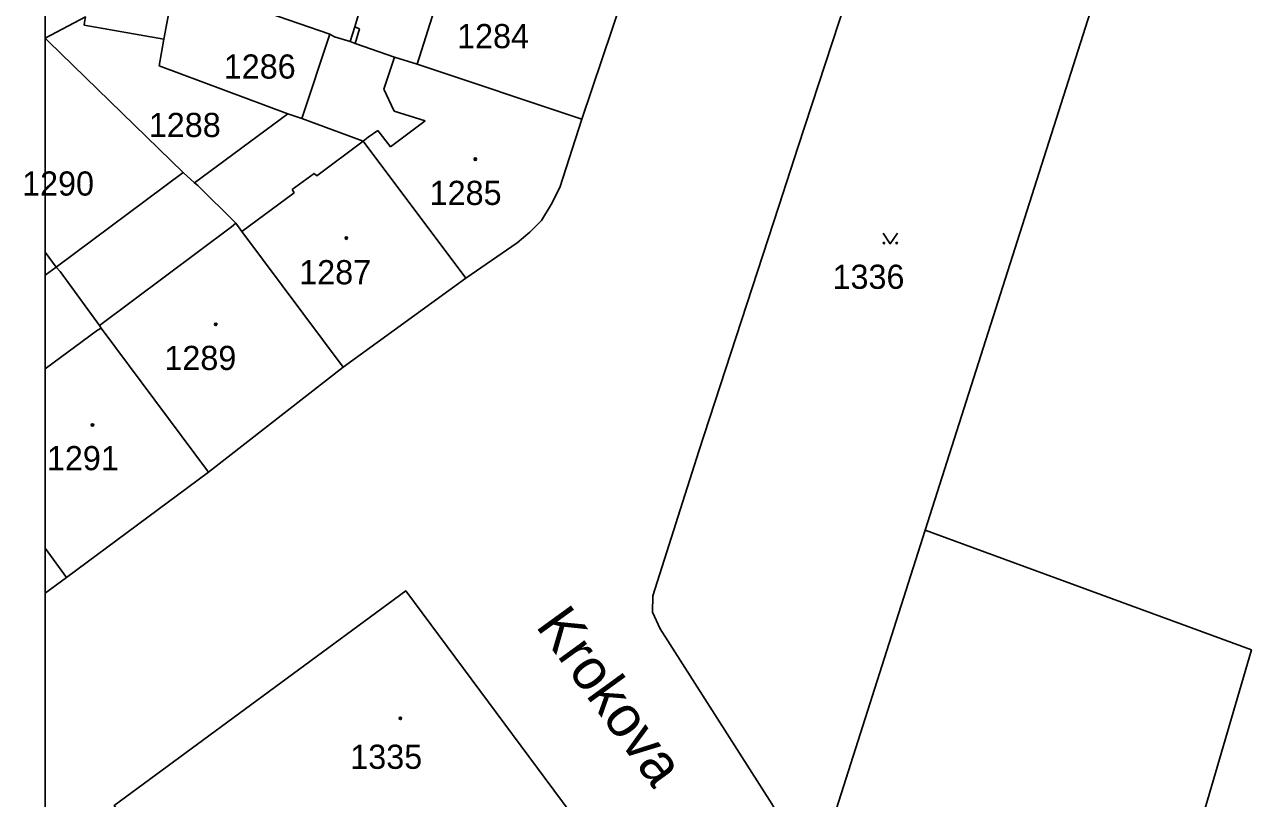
# Model space of a CAD drawing. Extents: x -596233 to -595156, y -1161235 to -1159375.
# Drawn here: x -596229.7 to -596143.4, y -1160364.6 to -1160310.2 of the extents above; entities that cross this region are included whole.
import ezdxf

# ---------------------------------------------------------------- set-up
doc = ezdxf.new("R2010")
doc.units = 0
for name, color, linetype in [('KN_CAR_KR', 7, 'Continuous'), ('KN_KULTURY', 7, 'Continuous'), ('KN_PARC_CIS_POZ', 7, 'Continuous'), ('KN_PARC_CIS_STAV', 7, 'Continuous'), ('KN_PARC_PLOCHA', 7, 'Continuous'), ('KN_ULICE', 7, 'Continuous'), ('parcely_l', 7, 'Continuous')]:
    doc.layers.add(name, color=color, linetype=linetype)

msp = doc.modelspace()

# ---------------------------------------------------------------- linework, layer by layer
at = {"layer": 'KN_CAR_KR'}
for points in [[(-596202.06, -1160312.97), (-596199.34, -1160304.36)], [(-596206.45, -1160310.35), (-596206.13, -1160310.49)], [(-596206.13, -1160310.49), (-596206.43, -1160311.51)], [(-596203.66, -1160312.48), (-596204.41, -1160314.73)], [(-596204.41, -1160314.73), (-596203.68, -1160316.27)], [(-596203.68, -1160316.27), (-596201.5, -1160316.97)], [(-596204.84, -1160317.63), (-596205.51, -1160318.11)], [(-596203.95, -1160318.8), (-596204.84, -1160317.63)], [(-596201.5, -1160316.97), (-596203.95, -1160318.8)], [(-596205.86, -1160318.39), (-596209.13, -1160320.83)], [(-596205.51, -1160318.11), (-596205.86, -1160318.39)], [(-596209.31, -1160320.67), (-596210.86, -1160321.79)], [(-596209.13, -1160320.83), (-596209.31, -1160320.67)], [(-596210.72, -1160322.02), (-596214.39, -1160324.75)], [(-596210.86, -1160321.79), (-596210.72, -1160322.02)], [(-596224.4, -1160331.36), (-596215.12, -1160324.41)], [(-596215.12, -1160324.41), (-596214.81, -1160324.15)], [(-596224.29, -1160331.55), (-596224.55, -1160331.68)], [(-596228.2196, -1160334.3989), (-596224.55, -1160331.68)]]:
    msp.add_lwpolyline(points, dxfattribs=at)
at = {"layer": 'KN_KULTURY'}
msp.add_lwpolyline([(-596169.3018, -1160324.8616), (-596168.8018, -1160325.6116), (-596168.3018, -1160324.8616)], dxfattribs=at)
for centre, radius in [((-596197.98, -1160319.66), 0.09), ((-596197.98, -1160319.66), 0.0398), ((-596207.05, -1160325.21), 0.09), ((-596207.05, -1160325.21), 0.0398), ((-596169.252, -1160325.5614), 0.05), ((-596168.3526, -1160325.5614), 0.05), ((-596216.23, -1160331.28), 0.09), ((-596216.23, -1160331.28), 0.0398), ((-596224.9, -1160338.36), 0.09), ((-596224.9, -1160338.36), 0.0398), ((-596203.25, -1160359), 0.09), ((-596203.25, -1160359), 0.0398)]:
    msp.add_circle(centre, radius, dxfattribs=at)
at = {"layer": 'KN_PARC_PLOCHA'}
for points in [[(-596214.01, -1160280.34), (-596216.34, -1160292.66), (-596216.49, -1160293.52), (-596217.02, -1160296.18), (-596218.12, -1160302), (-596219.1, -1160307.08), (-596219.89, -1160311.22), (-596225.47, -1160310.23), (-596225.45, -1160310.03), (-596225.39, -1160309.65), (-596228.2196, -1160311.1345), (-596228.2196, -1160277.6719)], [(-596199.26, -1160283.2), (-596201.7, -1160293.73), (-596202.38, -1160296.22), (-596204.23, -1160302.61), (-596204.49, -1160303.6), (-596205.29, -1160306.37), (-596206.45, -1160310.35), (-596206.77, -1160311.37), (-596207.89, -1160311.04), (-596208.22, -1160310.87), (-596219.1, -1160307.08), (-596218.12, -1160302), (-596217.02, -1160296.18), (-596216.49, -1160293.52), (-596216.34, -1160292.66), (-596214.01, -1160280.34)], [(-596149.41, -1160292.5), (-596150.56, -1160296.12), (-596153.03, -1160303.95), (-596166.35, -1160345.76), (-596173.1, -1160366.96), (-596175.59, -1160367.68), (-596177.14, -1160365), (-596184.99, -1160352.7), (-596185.53, -1160351.52), (-596185.51, -1160350.37), (-596182.27, -1160340.2), (-596176.64, -1160322.97), (-596175.28, -1160318.77), (-596170.99, -1160305.65), (-596169.82, -1160301.96), (-596165.8, -1160289.46), (-596155.92, -1160291.31)], [(-596187.62, -1160308.33), (-596190.48, -1160316.84), (-596202.06, -1160312.97), (-596203.66, -1160312.48), (-596206.43, -1160311.51), (-596206.77, -1160311.37), (-596206.45, -1160310.35), (-596205.29, -1160306.37), (-596204.49, -1160303.6), (-596204.23, -1160302.61), (-596203.91, -1160302.76), (-596199.34, -1160304.36), (-596198.11, -1160304.72)], [(-596208.22, -1160310.87), (-596210.18, -1160316.79), (-596211.17, -1160316.46), (-596220.2, -1160313.08), (-596219.89, -1160311.22), (-596219.1, -1160307.08)], [(-596219.89, -1160311.22), (-596220.2, -1160313.08), (-596211.17, -1160316.46), (-596217.73, -1160321.33), (-596218.51, -1160320.6), (-596228, -1160311.39), (-596228.2196, -1160311.1513), (-596228.2196, -1160311.1345), (-596225.39, -1160309.65), (-596225.45, -1160310.03), (-596225.47, -1160310.23)], [(-596206.77, -1160311.37), (-596206.43, -1160311.51), (-596203.66, -1160312.48), (-596202.06, -1160312.97), (-596190.48, -1160316.84), (-596192.03, -1160321.64), (-596192.64, -1160322.84), (-596193.33, -1160323.98), (-596194.15, -1160324.79), (-596195.04, -1160325.55), (-596198.65, -1160328.02), (-596205.86, -1160318.39), (-596210.18, -1160316.79), (-596208.22, -1160310.87), (-596207.89, -1160311.04)], [(-596218.51, -1160320.6), (-596227.44, -1160327.25), (-596228.2196, -1160326.2008), (-596228.2196, -1160311.1513), (-596228, -1160311.39)], [(-596210.18, -1160316.79), (-596205.86, -1160318.39), (-596198.65, -1160328.02), (-596207.27, -1160334.29), (-596214.39, -1160324.75), (-596214.81, -1160324.15), (-596217.48, -1160321.5), (-596217.73, -1160321.33), (-596211.17, -1160316.46)], [(-596217.73, -1160321.33), (-596217.48, -1160321.5), (-596214.81, -1160324.15), (-596214.39, -1160324.75), (-596207.27, -1160334.29), (-596216.74, -1160341.68), (-596224.29, -1160331.55), (-596224.4, -1160331.36), (-596227.18, -1160327.55), (-596227.44, -1160327.25), (-596218.51, -1160320.6)], [(-596227.44, -1160327.25), (-596228.2196, -1160327.8295), (-596228.2196, -1160326.2008)], [(-596216.74, -1160341.68), (-596226.72, -1160349.08), (-596228.2196, -1160347.0251), (-596228.2196, -1160327.8295), (-596227.44, -1160327.25), (-596227.18, -1160327.55), (-596224.4, -1160331.36), (-596224.29, -1160331.55)], [(-596156.01, -1160397.29), (-596159.18, -1160405.97), (-596165.16, -1160419.16), (-596165.27, -1160419.47), (-596174.58, -1160444.84), (-596179.28, -1160443.04), (-596182.88, -1160452.32), (-596182.4, -1160452.75), (-596197.11, -1160482.96), (-596207, -1160501.44), (-596222.09, -1160527.47), (-596215.28, -1160532.28), (-596216.94, -1160535.95), (-596228.2196, -1160554.8358), (-596228.2196, -1160490.56), (-596228.02, -1160490.24), (-596198.75, -1160430.85), (-596173.1, -1160366.96), (-596166.35, -1160345.76), (-596143.41, -1160354.18)], [(-596226.72, -1160349.08), (-596228.2196, -1160350.1912), (-596228.2196, -1160347.0251)], [(-596187.26, -1160371.06), (-596192.73, -1160384.63), (-596194.67, -1160389.73), (-596205.01, -1160385.48), (-596205.46, -1160385.31), (-596208.93, -1160383.88), (-596211.85, -1160382.61), (-596212.25, -1160382.45), (-596211.39, -1160381.42), (-596213.75, -1160378.21), (-596216.35, -1160374.69), (-596223.37, -1160365.13), (-596202.87, -1160350.03)]]:
    msp.add_lwpolyline(points, close=True, dxfattribs=at)
for points in [[(-596156.01, -1160397.29), (-596143.41, -1160354.18), (-596166.35, -1160345.76), (-596153.03, -1160303.95)], [(-596170.99, -1160305.65), (-596175.28, -1160318.77), (-596176.64, -1160322.97), (-596182.27, -1160340.2), (-596185.51, -1160350.37), (-596185.53, -1160351.52), (-596184.99, -1160352.7), (-596177.14, -1160365)], [(-596228.2196, -1160368.7539), (-596228.2196, -1160350.1912), (-596226.72, -1160349.08), (-596216.74, -1160341.68), (-596207.27, -1160334.29), (-596198.65, -1160328.02), (-596195.04, -1160325.55), (-596194.15, -1160324.79), (-596193.33, -1160323.98), (-596192.64, -1160322.84), (-596192.03, -1160321.64), (-596190.48, -1160316.84), (-596187.62, -1160308.33)], [(-596187.26, -1160371.06), (-596202.87, -1160350.03), (-596223.37, -1160365.13)]]:
    msp.add_lwpolyline(points, dxfattribs=at)
at = {"layer": 'parcely_l'}
for points in [[(-596228.2196, -1160311.1345), (-596228.2196, -1160277.6719)], [(-596165.8, -1160289.46), (-596169.82, -1160301.96), (-596170.99, -1160305.65), (-596175.28, -1160318.77), (-596176.64, -1160322.97), (-596182.27, -1160340.2), (-596185.51, -1160350.37), (-596185.53, -1160351.52), (-596184.99, -1160352.7), (-596177.14, -1160365), (-596175.59, -1160367.68)], [(-596166.35, -1160345.76), (-596153.03, -1160303.95), (-596150.56, -1160296.12)], [(-596206.77, -1160311.37), (-596206.45, -1160310.35), (-596205.29, -1160306.37), (-596204.49, -1160303.6), (-596204.23, -1160302.61)], [(-596219.1, -1160307.08), (-596219.89, -1160311.22)], [(-596208.22, -1160310.87), (-596219.1, -1160307.08)], [(-596190.48, -1160316.84), (-596187.62, -1160308.33)], [(-596219.89, -1160311.22), (-596225.47, -1160310.23), (-596225.45, -1160310.03), (-596225.39, -1160309.65), (-596228.2196, -1160311.1345)], [(-596210.18, -1160316.79), (-596208.22, -1160310.87)], [(-596208.22, -1160310.87), (-596207.89, -1160311.04), (-596206.77, -1160311.37)], [(-596228.2196, -1160311.1513), (-596228.2196, -1160311.1345)], [(-596228.2196, -1160326.2008), (-596228.2196, -1160311.1513)], [(-596228.2196, -1160311.1513), (-596228, -1160311.39), (-596218.51, -1160320.6)], [(-596219.89, -1160311.22), (-596220.2, -1160313.08), (-596211.17, -1160316.46)], [(-596190.48, -1160316.84), (-596202.06, -1160312.97), (-596203.66, -1160312.48), (-596206.43, -1160311.51), (-596206.77, -1160311.37)], [(-596211.17, -1160316.46), (-596217.73, -1160321.33)], [(-596211.17, -1160316.46), (-596210.18, -1160316.79)], [(-596198.65, -1160328.02), (-596205.86, -1160318.39), (-596210.18, -1160316.79)], [(-596198.65, -1160328.02), (-596195.04, -1160325.55), (-596194.15, -1160324.79), (-596193.33, -1160323.98), (-596192.64, -1160322.84), (-596192.03, -1160321.64), (-596190.48, -1160316.84)], [(-596218.51, -1160320.6), (-596227.44, -1160327.25)], [(-596218.51, -1160320.6), (-596217.73, -1160321.33)], [(-596217.73, -1160321.33), (-596217.48, -1160321.5), (-596214.81, -1160324.15), (-596214.39, -1160324.75), (-596207.27, -1160334.29)], [(-596227.44, -1160327.25), (-596228.2196, -1160326.2008)], [(-596228.2196, -1160327.8295), (-596228.2196, -1160326.2008)], [(-596227.44, -1160327.25), (-596228.2196, -1160327.8295)], [(-596216.74, -1160341.68), (-596224.29, -1160331.55), (-596224.4, -1160331.36), (-596227.18, -1160327.55), (-596227.44, -1160327.25)], [(-596228.2196, -1160347.0251), (-596228.2196, -1160327.8295)], [(-596207.27, -1160334.29), (-596198.65, -1160328.02)], [(-596216.74, -1160341.68), (-596207.27, -1160334.29)], [(-596226.72, -1160349.08), (-596216.74, -1160341.68)], [(-596173.1, -1160366.96), (-596166.35, -1160345.76)], [(-596166.35, -1160345.76), (-596143.41, -1160354.18), (-596156.01, -1160397.29)], [(-596228.2196, -1160350.1912), (-596228.2196, -1160347.0251)], [(-596228.2196, -1160347.0251), (-596226.72, -1160349.08)], [(-596228.2196, -1160350.1912), (-596226.72, -1160349.08)], [(-596228.2196, -1160368.7539), (-596228.2196, -1160350.1912)], [(-596223.37, -1160365.13), (-596202.87, -1160350.03), (-596187.26, -1160371.06)]]:
    msp.add_lwpolyline(points, dxfattribs=at)

# ---------------------------------------------------------------- texts
at = {"layer": 'KN_PARC_CIS_POZ'}
for s, p in [('1286', (-596215.6666, -1160313.99)), ('1288', (-596220.9366, -1160318.1)), ('1290', (-596229.8464, -1160322.22)), ('1336', (-596172.8666, -1160328.78))]:
    msp.add_text(s, height=1.7, dxfattribs=at).set_placement(p)
at = {"layer": 'KN_PARC_CIS_STAV'}
for s, p in [('1284', (-596199.2616, -1160311.85)), ('1285', (-596201.1916, -1160322.88)), ('1287', (-596210.3616, -1160328.46)), ('1289', (-596219.8416, -1160334.49)), ('1291', (-596228.1016, -1160341.54)), ('1335', (-596206.7716, -1160362.55))]:
    msp.add_text(s, height=1.7, dxfattribs=at).set_placement(p)
at = {"layer": 'KN_ULICE'}
msp.add_text('Krokova', height=2.9, rotation=305.999982, dxfattribs=at).set_placement((-596193.7889, -1160352.5053))

doc.saveas('drawing.dxf')
